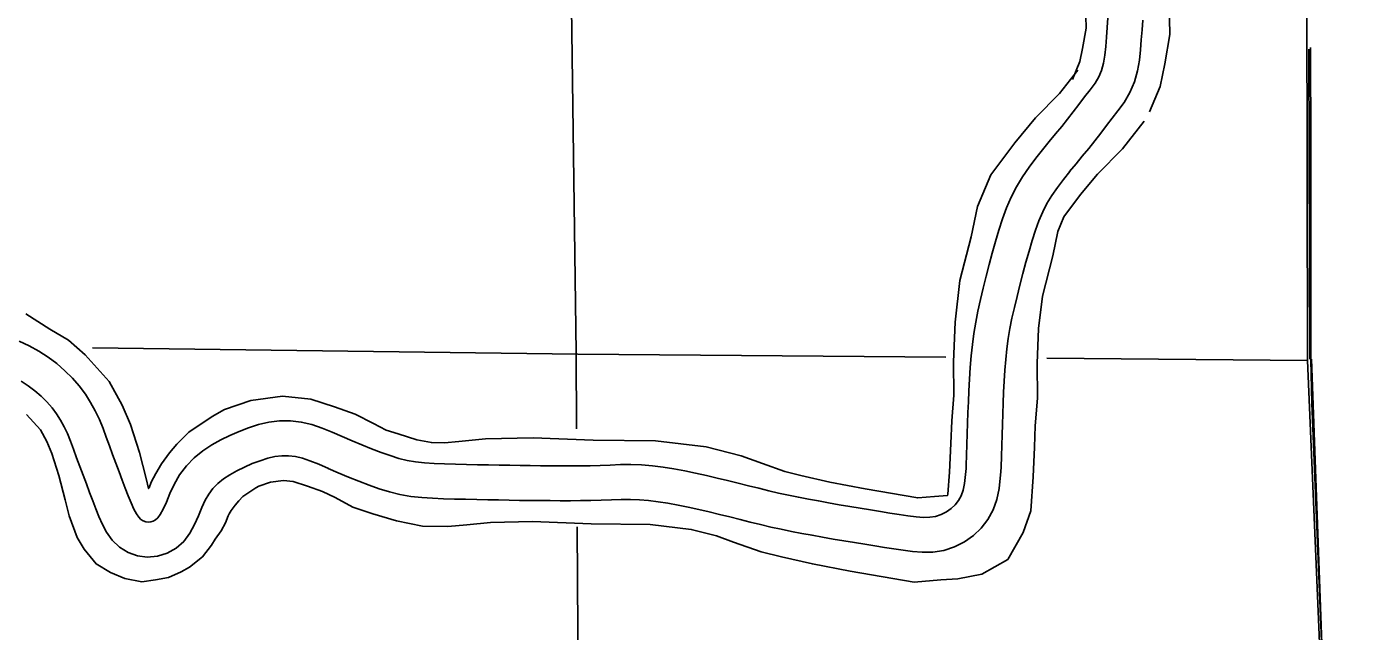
# Model space of a CAD drawing. Extents: x 77230 to 630905, y 790554 to 1662844.
# Drawn here: x 492040 to 501624, y 1619160 to 1623496 of the extents above; entities that cross this region are included whole.
import ezdxf

# ---------------------------------------------------------------- set-up
doc = ezdxf.new("R2010")
doc.units = 0
for name, color, linetype in [('Level 11', 7, 'Continuous'), ('Level 16', 7, 'Continuous'), ('Level 18', 7, 'Continuous'), ('Level 22', 7, 'Continuous'), ('Level 43', 7, 'Continuous')]:
    doc.layers.add(name, color=color, linetype=linetype)

msp = doc.modelspace()

# ---------------------------------------------------------------- linework, layer by layer
at = {"layer": 'Level 11'}
for points in [[(499324, 1622614.1), (499370.6, 1622671.8), (499417, 1622727.8), (499461.5, 1622781.2), (499503.3, 1622833.4), (499544.2, 1622886.1), (499584.8, 1622938.9), (499625.5, 1622992.1), (499665.8, 1623043.8), (499700.6, 1623090.7), (499726.7, 1623135.7), (499746.5, 1623183.1), (499760.7, 1623234.9), (499770.7, 1623292), (499777.7, 1623354.2), (499783.2, 1623421.1), (499788.1, 1623490.1), (499792.7, 1623559.6)], [(500042.1, 1623542), (500037.5, 1623473), (500032.5, 1623402.1), (500026.6, 1623330.1), (500018.3, 1623256.3), (500004.9, 1623180), (499983.4, 1623101.7), (499951.2, 1623024.3), (499909.6, 1622953), (499864.9, 1622892.6), (499823.4, 1622839.3), (499783.1, 1622786.6), (499741.9, 1622733.2), (499699.6, 1622678.6), (499655.1, 1622623.1), (499609.4, 1622568.1), (499564.1, 1622513.5), (499518.3, 1622456.9)], [(494302.6, 1620557.1), (494373.2, 1620526.2), (494443.3, 1620496.5), (494512.5, 1620468.6), (494580.6, 1620442.9), (494646.4, 1620419.4), (494708.6, 1620400.1), (494768.5, 1620385.1), (494829, 1620374.4), (494893.2, 1620367.6), (494962.1, 1620363.2), (495036.1, 1620360.6), (495113.8, 1620358.3), (495193.4, 1620356.3), (495272.8, 1620354.5), (495351.3, 1620353.1), (495428.9, 1620351.9), (495504.7, 1620350.2), (495578.5, 1620348.8), (495651.2, 1620347.7), (495723.3, 1620347.1), (495795.4, 1620346.6), (495866.8, 1620345.9), (495937.4, 1620345.9), (496009, 1620346.6), (496080.8, 1620347.3), (496152, 1620349.1), (496223.8, 1620351.9), (496297.2, 1620354.8), (496372.4, 1620355.7), (496448.8, 1620353.3), (496526.2, 1620346.6), (496603.4, 1620336.7), (496680.9, 1620324.4), (496758.8, 1620309.8), (496836.6, 1620293.7), (496914.1, 1620276.4), (496990.7, 1620258.5), (497066.1, 1620240.4), (497141.2, 1620222.3), (497215.5, 1620203.8), (497288.7, 1620185.5), (497360.5, 1620167.9), (497431.6, 1620151.4), (497502.8, 1620135.9), (497573.6, 1620121.2), (497644.9, 1620107.4), (497717, 1620094.1), (497790.5, 1620080.8), (497865.4, 1620067.6), (497941.1, 1620054.7), (498016.3, 1620042.3), (498089.7, 1620030.2), (498161.1, 1620018.6), (498230.1, 1620007.6), (498295.9, 1619997.3), (498358.9, 1619988), (498417.3, 1619980.2), (498469.5, 1619976.2), (498515.4, 1619977), (498557.1, 1619983.8), (498597.6, 1619996.9), (498635.5, 1620015.7), (498669.2, 1620039.4), (498698.4, 1620067.4), (498722.6, 1620098.8), (498741, 1620132.3), (498754.7, 1620171.8), (498764.8, 1620220.8), (498775.5, 1620327.7), (498777.1, 1620350.6), (498779.8, 1620423.2), (498781.7, 1620499.1), (498784, 1620576.2), (498786.6, 1620652.4), (498789.2, 1620728.3), (498792, 1620805.3), (498795.2, 1620885), (498799.4, 1620966.9), (498804.3, 1621050.8), (498811.9, 1621134.4), (498820.8, 1621215.6), (498831.4, 1621296), (498844.6, 1621376.1), (498860.1, 1621456.6), (498878.3, 1621538.4), (498898.3, 1621621.7), (498919.6, 1621705.7), (498941.7, 1621789.4), (498964, 1621872.6), (498987.1, 1621955.2), (499011.2, 1622037.2), (499037, 1622117.9), (499065.9, 1622197.1), (499098.9, 1622273.6), (499136.8, 1622348.4), (499180.5, 1622420.5), (499227.3, 1622488.7), (499275.6, 1622553), (499323.1, 1622613.1)], [(499519.1, 1622457.9), (499473.6, 1622400.4), (499430.4, 1622342.9), (499390.6, 1622284.9), (499355.5, 1622227), (499325.4, 1622167.5), (499298.3, 1622104.7), (499273.6, 1622037), (499250.2, 1621963.8), (499227.4, 1621886.3), (499205.2, 1621806.6), (499183.3, 1621725.1), (499161.7, 1621643.2), (499141.1, 1621561.7), (499121.9, 1621482.1), (499105, 1621405.9), (499090.7, 1621332.1), (499078.7, 1621259.2), (499069, 1621185.6), (499060.7, 1621109.5), (499053.7, 1621032.2), (499049, 1620953.2), (499044.9, 1620873.7), (499041.9, 1620795.7), (499039, 1620719.4), (499036.4, 1620643.9), (499033.9, 1620568.3), (499031.6, 1620492.3), (499029.7, 1620415.3), (499026.7, 1620337.2), (499024.6, 1620306.6), (499012.3, 1620183.2), (498996.3, 1620105.4), (498970.3, 1620030.3), (498932.4, 1619961.4), (498885, 1619899.9), (498828.5, 1619845.7), (498763.6, 1619800.2), (498692.2, 1619764.8), (498616.1, 1619740.1), (498537.8, 1619727.4), (498462.1, 1619726), (498391.3, 1619731.5), (498324.2, 1619740.4), (498258.2, 1619750.1), (498190.9, 1619760.7), (498121.4, 1619771.8), (498049.5, 1619783.5), (497975.6, 1619795.6), (497899.7, 1619808.2), (497822.7, 1619821.3), (497746.7, 1619834.7), (497672.1, 1619848.1), (497598.4, 1619861.8), (497524.5, 1619876.1), (497450.7, 1619891.3), (497376.7, 1619907.5), (497302.5, 1619924.7), (497228.6, 1619942.9), (497155.1, 1619961.2), (497081.7, 1619979.4), (497007.6, 1619997.4), (496933, 1620015.2), (496858.4, 1620032.7), (496784.1, 1620049.2), (496710.5, 1620064.5), (496638.2, 1620078), (496567.9, 1620089.2), (496499.6, 1620098), (496434.1, 1620103.6), (496369.8, 1620105.7), (496303.6, 1620104.9), (496233.7, 1620102.1), (496160.1, 1620099.2), (496085.1, 1620097.3), (496011.5, 1620096.6), (495938.7, 1620095.9), (495865.5, 1620095.9), (495793.2, 1620096.6), (495721.3, 1620097.1), (495648.2, 1620097.8), (495574.2, 1620098.8), (495499.5, 1620100.3), (495424.1, 1620102), (495347.1, 1620103.2), (495267.7, 1620104.5), (495187.4, 1620106.4), (495107.1, 1620108.4), (495027.9, 1620110.7), (494949.7, 1620113.5), (494872.1, 1620118.4), (494794, 1620126.7), (494716.3, 1620140.4), (494640.9, 1620159.3), (494567.3, 1620182.2), (494494.5, 1620208.2), (494421.6, 1620235.7), (494347.7, 1620265.5), (494274.5, 1620296.6), (494202.6, 1620327.9)], [(491985, 1621241.5), (492058.5, 1621207.4), (492128, 1621169), (492194, 1621126.4), (492256.6, 1621079.5), (492314.4, 1621028.8), (492367.3, 1620975.9), (492416.4, 1620920.1), (492460.6, 1620861.1), (492498.6, 1620801), (492532, 1620740.4), (492561.7, 1620677.8), (492587.2, 1620614.6), (492610.7, 1620551.9), (492632.9, 1620489.6), (492655.5, 1620427.9), (492678.7, 1620365.9), (492701.9, 1620304), (492724.5, 1620243.6), (492746.6, 1620185.3), (492767.8, 1620130), (492787.9, 1620080), (492807.5, 1620036.5), (492826.3, 1620001.5), (492843.3, 1619977.3), (492858.9, 1619962.2), (492875.2, 1619952.1), (492893.5, 1619945.7), (492912.5, 1619943.1), (492930.6, 1619944.4), (492947.9, 1619949.8), (492964.6, 1619959.2), (492980.6, 1619973.5), (492998, 1619996.8), (493018.4, 1620034.9), (493041.5, 1620086.6), (493067, 1620146.8), (493097, 1620213.1), (493136.3, 1620281.8), (493185.2, 1620346.6), (493241.2, 1620403.9), (493302.2, 1620454), (493366.5, 1620496.3), (493431, 1620532.3), (493496.5, 1620564.6), (493563.2, 1620593.6), (493631.1, 1620619.5), (493701.7, 1620642), (493776.3, 1620659.2), (493853.6, 1620668.3), (493931.3, 1620668.6), (494008.5, 1620660.2), (494084.9, 1620642.9), (494158.8, 1620617.5), (494230.8, 1620588.1), (494302.2, 1620557.2)], [(494203, 1620327.7), (494133.8, 1620357.6), (494070.8, 1620383.4), (494016.5, 1620402.1), (493967.2, 1620413.2), (493918.2, 1620418.6), (493868.7, 1620418.4), (493819.2, 1620412.6), (493767.9, 1620400.7), (493713.7, 1620383.4), (493657.6, 1620362), (493601.6, 1620337.7), (493547.3, 1620310.9), (493496.3, 1620282.5), (493450.7, 1620252.4), (493410.5, 1620219.4), (493375.2, 1620183.3), (493345.4, 1620143.8), (493319.9, 1620099.2), (493296, 1620046.5), (493270.7, 1619986.8), (493242.9, 1619924.8), (493209.6, 1619862.3), (493165.8, 1619803.7), (493111, 1619754.8), (493047.4, 1619718.9), (492977.3, 1619697.2), (492904.9, 1619691.8), (492834.4, 1619701.4), (492766.6, 1619725.3), (492704.4, 1619763.8), (492652.3, 1619814.3), (492613.1, 1619870.1), (492583.2, 1619925.8), (492557.9, 1619981.9), (492535.1, 1620038.7), (492513.1, 1620096.2), (492490.6, 1620155.4), (492467.7, 1620216.4), (492444.6, 1620278.3), (492421.1, 1620341.1), (492397.9, 1620404.5), (492375.9, 1620466), (492354.2, 1620524), (492332.6, 1620577.4), (492309.4, 1620626.4), (492283.4, 1620673.6), (492254.6, 1620719), (492222.2, 1620762.3), (492184.8, 1620804.8), (492143.3, 1620846.3), (492099, 1620885.2), (492051.2, 1620921.1), (491999.6, 1620954.2)]]:
    msp.add_lwpolyline(points, dxfattribs=at)
at = {"layer": 'Level 16'}
for points in [[(495931.2, 1624699.1), (495980, 1621159.3), (495983.5, 1620610.6)], [(498631.6, 1621124.9), (495992.1, 1621147.4), (492511.9, 1621191.7)], [(501225.1, 1621102.7), (499353.7, 1621118.7)], [(495988.1, 1619908.3), (496014.6, 1615798.2)]]:
    msp.add_lwpolyline(points, dxfattribs=at)
at = {"layer": 'Level 18'}
msp.add_lwpolyline([(501005.9, 1635373.9), (501100.2, 1631623.7), (501214.3, 1626408.8), (501225.1, 1621102.7), (501450.5, 1615758.5), (501358.4, 1615755.7), (501381.8, 1610379.6), (501484.2, 1605130.5), (501575, 1599831.2), (501623.9, 1596559.4)], dxfattribs=at)
msp.add_lwpolyline([(501005.9, 1635373.9), (501100.2, 1631623.7), (501214.3, 1626408.8), (501225.1, 1621102.7), (501450.5, 1615758.5), (501358.4, 1615755.7), (501381.8, 1610379.6), (501484.2, 1605130.5), (501575, 1599831.2), (501623.9, 1596559.4)], dxfattribs=at)
at = {"layer": 'Level 22'}
for points in [[(499632.6, 1623657.4), (499636, 1623485.8), (499611.4, 1623340.6), (499591.6, 1623245.5), (499538, 1623117)], [(499632.6, 1623657.4), (499636, 1623485.8), (499611.4, 1623340.6), (499591.6, 1623245.5), (499538, 1623117)], [(500232.6, 1623666.3), (500237, 1623441.2), (500201.1, 1623229.2), (500167.4, 1623067.3), (500091.8, 1622886.1)], [(500232.6, 1623666.3), (500237, 1623441.2), (500201.1, 1623229.2), (500167.4, 1623067.3), (500091.8, 1622886.1)], [(499577.8, 1623185.3), (499446.6, 1623016.1), (499273.8, 1622841.8), (499125.9, 1622664.2), (498953.4, 1622433.3), (498856.8, 1622207.3), (498812.1, 1621988), (498731.9, 1621674.6), (498696.6, 1621377.7), (498686.6, 1621091.2), (498687, 1620852.6), (498673.3, 1620668.5), (498666.7, 1620506.2), (498656.9, 1620302.1), (498645.8, 1620143.3), (498642.4, 1620133.2), (498549.7, 1620127.1), (498429.1, 1620116.7), (498052.4, 1620181.8), (497798.1, 1620229.7), (497590, 1620278.2), (497476.6, 1620305), (497315.2, 1620363.1), (497164.2, 1620419.1), (496912.8, 1620481.8), (496549.5, 1620524.7), (496102.8, 1620530.7), (495670.8, 1620546.9), (495330.1, 1620539.3), (495139.5, 1620520.5), (495037, 1620511), (494942.2, 1620512.8), (494838.6, 1620533.4), (494702.6, 1620574.9), (494616.9, 1620602.5), (494527.9, 1620650.9), (494395.5, 1620716.7), (494246.3, 1620768.7), (494077.1, 1620824.2), (493873.3, 1620846.2), (493647.1, 1620815.7), (493459.2, 1620750), (493369.3, 1620700.8), (493203.4, 1620588.7), (493117.4, 1620500.9), (493064.6, 1620438.9), (493006, 1620360), (492965.8, 1620292.4), (492933.2, 1620229.1), (492918.8, 1620189.5), (492914.5, 1620183.3), (492895.6, 1620254.6), (492847.8, 1620442), (492783.1, 1620643.2), (492725, 1620780.8), (492631.8, 1620952.3), (492460, 1621143.4), (492338.8, 1621248.5), (492206.5, 1621327.2), (492032.7, 1621436.9)], [(499577.8, 1623185.3), (499446.6, 1623016.1), (499273.8, 1622841.8), (499125.9, 1622664.2), (498953.4, 1622433.3), (498856.8, 1622207.3), (498812.1, 1621988), (498731.9, 1621674.6), (498696.6, 1621377.7), (498686.6, 1621091.2), (498687, 1620852.6), (498673.3, 1620668.5), (498666.7, 1620506.2), (498656.9, 1620302.1), (498645.8, 1620143.3), (498642.4, 1620133.2), (498549.7, 1620127.1), (498429.1, 1620116.7), (498052.4, 1620181.8), (497798.1, 1620229.7), (497590, 1620278.2), (497476.6, 1620305), (497315.2, 1620363.1), (497164.2, 1620419.1), (496912.8, 1620481.8), (496549.5, 1620524.7), (496102.8, 1620530.7), (495670.8, 1620546.9), (495330.1, 1620539.3), (495139.5, 1620520.5), (495037, 1620511), (494942.2, 1620512.8), (494838.6, 1620533.4), (494702.6, 1620574.9), (494616.9, 1620602.5), (494527.9, 1620650.9), (494395.5, 1620716.7), (494246.3, 1620768.7), (494077.1, 1620824.2), (493873.3, 1620846.2), (493647.1, 1620815.7), (493459.2, 1620750), (493369.3, 1620700.8), (493203.4, 1620588.7), (493117.4, 1620500.9), (493064.6, 1620438.9), (493006, 1620360), (492965.8, 1620292.4), (492933.2, 1620229.1), (492918.8, 1620189.5), (492914.5, 1620183.3), (492895.6, 1620254.6), (492847.8, 1620442), (492783.1, 1620643.2), (492725, 1620780.8), (492631.8, 1620952.3), (492460, 1621143.4), (492338.8, 1621248.5), (492206.5, 1621327.2), (492032.7, 1621436.9)], [(500052, 1622817.8), (499898.4, 1622619.6), (499718.2, 1622437.8), (499597, 1622292.3), (499477, 1622131.6), (499432.6, 1622027.7), (499397, 1621853.6), (499323, 1621564.4), (499295.4, 1621331.8), (499286.6, 1621081.2), (499287, 1620830.9), (499272.4, 1620634), (499266.1, 1620479.7), (499255.9, 1620266.8), (499239, 1620024.7), (499186.3, 1619868.2), (499076, 1619674.7), (498888.5, 1619568.1), (498717.4, 1619536.8), (498595.1, 1619528.8), (498403.5, 1619512.2), (497945.7, 1619591.3), (497674.4, 1619642.5), (497453, 1619694), (497305.5, 1619728.9), (497109.1, 1619799.6), (496986.7, 1619845), (496804.6, 1619890.4), (496510.2, 1619925.2), (496087.6, 1619930.9), (495666.3, 1619946.6), (495366.3, 1619940), (495196.8, 1619923.2), (495059.1, 1619910.4), (494877.5, 1619913.9), (494692.2, 1619950.7), (494522.9, 1620002.4), (494379.5, 1620048.7), (494251.1, 1620118.4), (494162.2, 1620162.6), (494054.1, 1620200.3), (493950.1, 1620234.4), (493881.3, 1620241.8), (493787.5, 1620229.2), (493704, 1620200), (493682.3, 1620188.1), (493589.6, 1620125.4), (493560.6, 1620095.8), (493534.2, 1620065), (493505.9, 1620026.8), (493490.9, 1620001.7), (493484.2, 1619988.5), (493465.9, 1619938.2), (493435.3, 1619880.8), (493392.1, 1619819.5), (493365.1, 1619778.2), (493299.8, 1619692.9), (493206.8, 1619619.6), (493146.4, 1619586.6), (493057.2, 1619545), (492963.1, 1619529), (492865.1, 1619515.3), (492744.2, 1619537.1), (492639.8, 1619580.1), (492537.8, 1619643.2), (492452.6, 1619747.5), (492401.3, 1619831.3), (492345.5, 1619988.3), (492314.9, 1620103.6), (492271, 1620275.9), (492220, 1620434.3), (492183.8, 1620520.2), (492138.3, 1620603.8), (492038.8, 1620714.6)], [(500052, 1622817.8), (499898.4, 1622619.6), (499718.2, 1622437.8), (499597, 1622292.3), (499477, 1622131.6), (499432.6, 1622027.7), (499397, 1621853.6), (499323, 1621564.4), (499295.4, 1621331.8), (499286.6, 1621081.2), (499287, 1620830.9), (499272.4, 1620634), (499266.1, 1620479.7), (499255.9, 1620266.8), (499239, 1620024.7), (499186.3, 1619868.2), (499076, 1619674.7), (498888.5, 1619568.1), (498717.4, 1619536.8), (498595.1, 1619528.8), (498403.5, 1619512.2), (497945.7, 1619591.3), (497674.4, 1619642.5), (497453, 1619694), (497305.5, 1619728.9), (497109.1, 1619799.6), (496986.7, 1619845), (496804.6, 1619890.4), (496510.2, 1619925.2), (496087.6, 1619930.9), (495666.3, 1619946.6), (495366.3, 1619940), (495196.8, 1619923.2), (495059.1, 1619910.4), (494877.5, 1619913.9), (494692.2, 1619950.7), (494522.9, 1620002.4), (494379.5, 1620048.7), (494251.1, 1620118.4), (494162.2, 1620162.6), (494054.1, 1620200.3), (493950.1, 1620234.4), (493881.3, 1620241.8), (493787.5, 1620229.2), (493704, 1620200), (493682.3, 1620188.1), (493589.6, 1620125.4), (493560.6, 1620095.8), (493534.2, 1620065), (493505.9, 1620026.8), (493490.9, 1620001.7), (493484.2, 1619988.5), (493465.9, 1619938.2), (493435.3, 1619880.8), (493392.1, 1619819.5), (493365.1, 1619778.2), (493299.8, 1619692.9), (493206.8, 1619619.6), (493146.4, 1619586.6), (493057.2, 1619545), (492963.1, 1619529), (492865.1, 1619515.3), (492744.2, 1619537.1), (492639.8, 1619580.1), (492537.8, 1619643.2), (492452.6, 1619747.5), (492401.3, 1619831.3), (492345.5, 1619988.3), (492314.9, 1620103.6), (492271, 1620275.9), (492220, 1620434.3), (492183.8, 1620520.2), (492138.3, 1620603.8), (492038.8, 1620714.6)]]:
    msp.add_lwpolyline(points, dxfattribs=at)
at = {"layer": 'Level 43'}
for points in [[(501233.1, 1623335.3), (501241.4, 1621111.2)], [(501245.1, 1623346), (501248.4, 1622638), (501247.4, 1621106.2), (501255.5, 1620796.9), (501330.2, 1618968), (501327.1, 1618811.3), (501360.5, 1618045.2), (501439.6, 1616159.7), (501452, 1615752)], [(501251.9, 1621110.3), (501443.9, 1615844.2)]]:
    msp.add_lwpolyline(points, dxfattribs=at)

doc.saveas('drawing.dxf')
